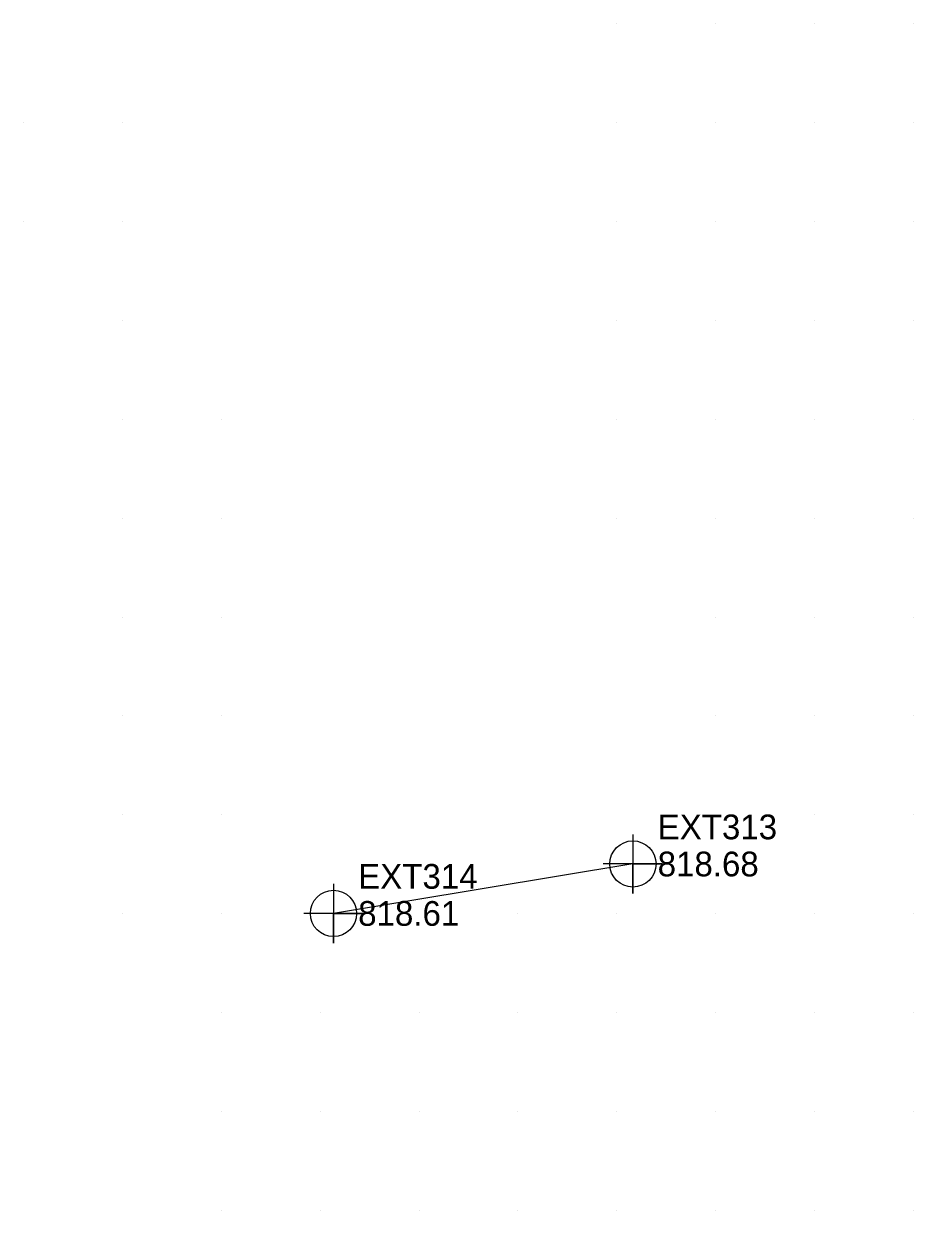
# Model space of a CAD drawing. Extents: x 1762120 to 1766775, y 709485 to 712965.
# Drawn here: x 1763670 to 1763760, y 712820 to 712940 of the extents above; entities that cross this region are included whole.
import ezdxf

# ---------------------------------------------------------------- set-up
doc = ezdxf.new("R2010")
doc.units = 0
for name, color, linetype in [('Exist Building', 7, 'Continuous'), ('Exist Building Cogo Elevation', 7, 'Continuous'), ('Exist Building Cogo Number', 7, 'Continuous'), ('Exist Building Cogo Point CELL', 7, 'Continuous'), ('Exist DTM QL2 LIDAR Elevation Point', 7, 'Continuous')]:
    doc.layers.add(name, color=color, linetype=linetype)

msp = doc.modelspace()

# ---------------------------------------------------------------- linework, layer by layer
at = {"layer": 'Exist Building'}
msp.add_line((1763731.64, 712855.02), (1763701.34, 712850.02), dxfattribs=at)
at = {"layer": 'Exist Building Cogo Point CELL'}
for points in [[(1763731.64, 712858.02), (1763731.64, 712852.02), (1763731.64, 712855.02), (1763734.64, 712855.02), (1763728.64, 712855.02)], [(1763701.34, 712853.02), (1763701.34, 712847.02), (1763701.34, 712850.02), (1763704.34, 712850.02), (1763698.34, 712850.02)]]:
    msp.add_lwpolyline(points, dxfattribs=at)
for centre in [(1763731.64, 712855.02), (1763701.34, 712850.02)]:
    msp.add_circle(centre, 2.34, dxfattribs=at)
at = {"layer": 'Exist DTM QL2 LIDAR Elevation Point'}
for p, q in [((1763730, 712940), (1763730, 712940)), ((1763740, 712940), (1763740, 712940)), ((1763750, 712940), (1763750, 712940)), ((1763760, 712940), (1763760, 712940)), ((1763670, 712930), (1763670, 712930)), ((1763680, 712930), (1763680, 712930)), ((1763730, 712930), (1763730, 712930)), ((1763740, 712930), (1763740, 712930)), ((1763750, 712930), (1763750, 712930)), ((1763760, 712930), (1763760, 712930)), ((1763670, 712920), (1763670, 712920)), ((1763680, 712920), (1763680, 712920)), ((1763730, 712920), (1763730, 712920)), ((1763740, 712920), (1763740, 712920)), ((1763750, 712920), (1763750, 712920)), ((1763760, 712920), (1763760, 712920)), ((1763680, 712910), (1763680, 712910)), ((1763730, 712910), (1763730, 712910)), ((1763740, 712910), (1763740, 712910)), ((1763750, 712910), (1763750, 712910)), ((1763760, 712910), (1763760, 712910)), ((1763680, 712900), (1763680, 712900)), ((1763690, 712900), (1763690, 712900)), ((1763730, 712900), (1763730, 712900)), ((1763740, 712900), (1763740, 712900)), ((1763750, 712900), (1763750, 712900)), ((1763760, 712900), (1763760, 712900)), ((1763680, 712890), (1763680, 712890)), ((1763690, 712890), (1763690, 712890)), ((1763730, 712890), (1763730, 712890)), ((1763740, 712890), (1763740, 712890)), ((1763750, 712890), (1763750, 712890)), ((1763760, 712890), (1763760, 712890)), ((1763680, 712880), (1763680, 712880)), ((1763690, 712880), (1763690, 712880)), ((1763740, 712880), (1763740, 712880)), ((1763750, 712880), (1763750, 712880)), ((1763760, 712880), (1763760, 712880)), ((1763680, 712870), (1763680, 712870)), ((1763690, 712870), (1763690, 712870)), ((1763740, 712870), (1763740, 712870)), ((1763750, 712870), (1763750, 712870)), ((1763760, 712870), (1763760, 712870)), ((1763680, 712860), (1763680, 712860)), ((1763690, 712860), (1763690, 712860)), ((1763740, 712860), (1763740, 712860)), ((1763750, 712860), (1763750, 712860)), ((1763760, 712860), (1763760, 712860)), ((1763680, 712850), (1763680, 712850)), ((1763690, 712850), (1763690, 712850)), ((1763720, 712850), (1763720, 712850)), ((1763730, 712850), (1763730, 712850)), ((1763740, 712850), (1763740, 712850)), ((1763750, 712850), (1763750, 712850)), ((1763760, 712850), (1763760, 712850)), ((1763690, 712840), (1763690, 712840)), ((1763700, 712840), (1763700, 712840)), ((1763710, 712840), (1763710, 712840)), ((1763720, 712840), (1763720, 712840)), ((1763730, 712840), (1763730, 712840)), ((1763740, 712840), (1763740, 712840)), ((1763750, 712840), (1763750, 712840)), ((1763760, 712840), (1763760, 712840)), ((1763690, 712830), (1763690, 712830)), ((1763700, 712830), (1763700, 712830)), ((1763710, 712830), (1763710, 712830)), ((1763720, 712830), (1763720, 712830)), ((1763730, 712830), (1763730, 712830)), ((1763740, 712830), (1763740, 712830)), ((1763750, 712830), (1763750, 712830)), ((1763760, 712830), (1763760, 712830)), ((1763690, 712820), (1763690, 712820)), ((1763700, 712820), (1763700, 712820)), ((1763710, 712820), (1763710, 712820)), ((1763720, 712820), (1763720, 712820)), ((1763730, 712820), (1763730, 712820)), ((1763740, 712820), (1763740, 712820)), ((1763750, 712820), (1763750, 712820)), ((1763760, 712820), (1763760, 712820))]:
    msp.add_line(p, q, dxfattribs=at)

# ---------------------------------------------------------------- texts
at = {"layer": 'Exist Building Cogo Elevation'}
for s, p in [('818.68', (1763734.14, 712853.77)), ('818.61', (1763703.84, 712848.77))]:
    msp.add_text(s, height=2.5, dxfattribs=at).set_placement(p)
at = {"layer": 'Exist Building Cogo Number'}
for s, p in [('EXT313', (1763734.14, 712857.52)), ('EXT314', (1763703.84, 712852.52))]:
    msp.add_text(s, height=2.5, dxfattribs=at).set_placement(p)

doc.saveas('drawing.dxf')
